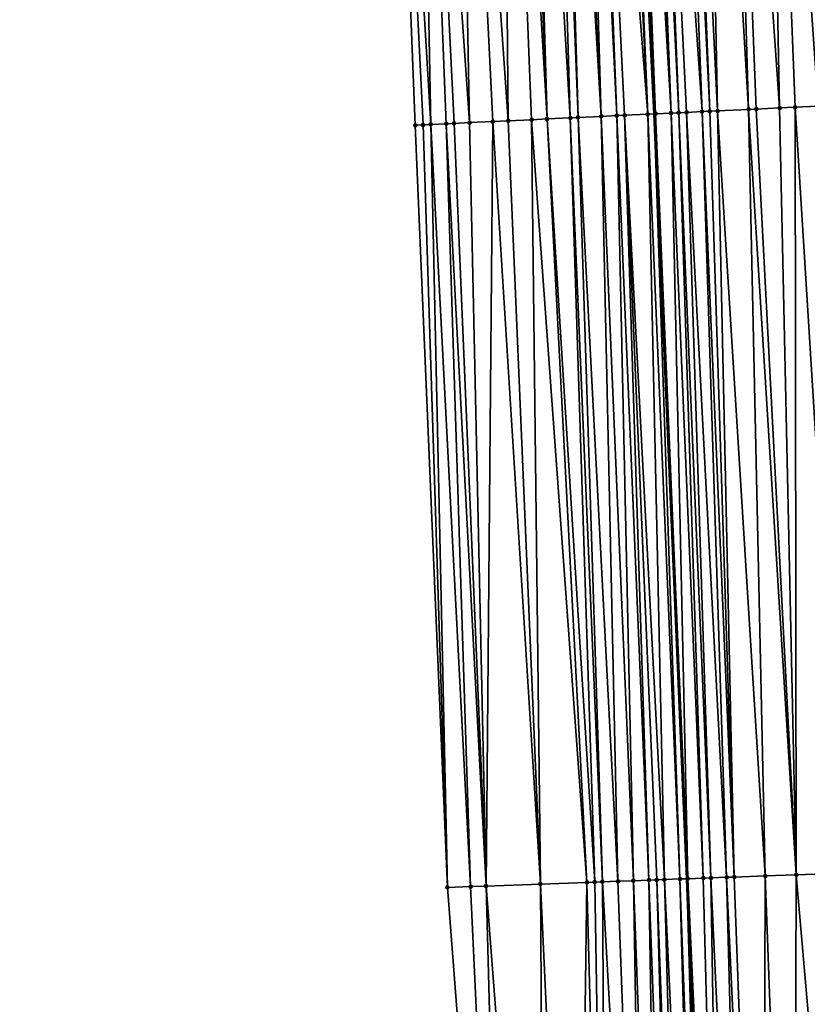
# Model space of a CAD drawing. Header units: feet. Extents: x 2004186 to 2014793, y 836912 to 864902.
# Tile 317 of 974: x 2010703 to 2010724, y 846177 to 846202. Entities that reach past the tile are written whole.
import ezdxf

# ---------------------------------------------------------------- set-up
doc = ezdxf.new("R2010")
doc.units = ezdxf.units.FT
doc.header["$LTSCALE"] = 100
doc.header["$MEASUREMENT"] = 0
for name, color, linetype, lineweight in [('EP_Travel Lane', 5, 'Continuous', 40), ('Road Shots', 4, 'Continuous', 200), ('Road X-Section', 30, 'Continuous', 13)]:
    doc.layers.add(name, color=color, linetype=linetype, lineweight=lineweight)
doc.layers.add('I-77 SB_MM21-27-Surface-Border', color=7, linetype='Continuous')
doc.layers.add('I-77 SB_MM21-27-Surface-TIN', color=7, linetype='Continuous')

msp = doc.modelspace()

# ---------------------------------------------------------------- linework, layer by layer
at = {"layer": 'EP_Travel Lane'}
msp.add_polyline3d([(2010724.209326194, 846060.3758652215, 428.0537289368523), (2010723.753386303, 846080.3689233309, 428.2517148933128), (2010723.297373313, 846100.3651867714, 428.469045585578), (2010722.745390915, 846120.1288656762, 428.6808156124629), (2010722.035863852, 846140.0246772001, 428.8937888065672), (2010721.27883203, 846160.0091925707, 429.1314502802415), (2010720.521840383, 846179.992647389, 429.3332160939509), (2010719.675387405, 846199.7014885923, 429.5362671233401), (2010718.675036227, 846219.5879714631, 429.7332265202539), (2010717.633491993, 846239.5588796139, 429.9260795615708), (2010716.591799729, 846259.532626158, 430.1343189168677), (2010715.488567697, 846279.2288046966, 430.3187656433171), (2010714.272263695, 846299.1220992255, 430.5211998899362), (2010713.03382605, 846319.0825087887, 430.7109649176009), (2010711.795458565, 846339.0417875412, 430.8840660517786), (2010710.427281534, 846358.6636826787, 431.0598790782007), (2010708.84415915, 846378.5418675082, 431.2301920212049)], dxfattribs=at)
at = {"layer": 'I-77 SB_MM21-27-Surface-Border', "color": 3, "linetype": 'ByBlock', "lineweight": -2}
msp.add_polyline3d([(2010718.811779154, 846060.2494391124, 427.8474846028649), (2010719.536054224, 846080.2701218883, 428.0956971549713), (2010717.66095978, 846100.2333820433, 428.2913782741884), (2010716.904632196, 846119.9381924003, 428.4721580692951), (2010716.412664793, 846139.8203842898, 428.6782357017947), (2010715.878373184, 846159.8135823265, 428.898542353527), (2010714.344816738, 846179.7684063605, 429.0930542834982), (2010713.518286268, 846199.4092249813, 429.3143682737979), (2010712.734558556, 846219.2852482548, 429.4981682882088), (2010711.909887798, 846239.267281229, 429.6882742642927), (2010710.485811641, 846259.2223441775, 429.8715733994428), (2010709.374831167, 846278.8497887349, 430.0950534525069), (2010708.109426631, 846298.7226360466, 430.3143610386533), (2010707.807682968, 846318.7442170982, 430.4979723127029), (2010705.909413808, 846338.6604019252, 430.6411071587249), (2010704.709131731, 846358.2158184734, 430.8054678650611), (2010703.322665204, 846378.0962043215, 430.9856400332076)], dxfattribs=at)
at = {"layer": 'I-77 SB_MM21-27-Surface-TIN', "color": 128, "linetype": 'ByBlock', "lineweight": -2}
for points in [[(2010724.119799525, 846219.8651659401, 429.9804128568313), (2010722.521872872, 846219.7837368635, 429.9171472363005), (2010723.906614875, 846199.901818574, 429.738052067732)], [(2010718.527041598, 846219.5804496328, 429.7250098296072), (2010719.511536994, 846199.6937433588, 429.5272740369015), (2010718.675036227, 846219.5879714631, 429.7332265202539)], [(2010718.7267838, 846219.5906015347, 429.7360995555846), (2010718.675036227, 846219.5879714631, 429.7332265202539), (2010719.675387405, 846199.7014885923, 429.5362671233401)], [(2010719.511536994, 846199.6937433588, 429.5272740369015), (2010719.675387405, 846199.7014885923, 429.5362671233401), (2010718.675036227, 846219.5879714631, 429.7332265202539)], [(2010718.926529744, 846219.6006805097, 429.7558684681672), (2010718.7267838, 846219.5906015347, 429.7360995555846), (2010719.711313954, 846199.7031868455, 429.5382389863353)], [(2010718.7267838, 846219.5906015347, 429.7360995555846), (2010719.675387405, 846199.7014885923, 429.5362671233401), (2010719.711313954, 846199.7031868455, 429.5382389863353)], [(2010719.126274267, 846219.6107871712, 429.7723423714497), (2010718.926529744, 846219.6006805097, 429.7558684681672), (2010720.110875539, 846199.7219136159, 429.5754850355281)], [(2010718.926529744, 846219.6006805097, 429.7558684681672), (2010719.711313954, 846199.7031868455, 429.5382389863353), (2010720.110875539, 846199.7219136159, 429.5754850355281)], [(2010719.326015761, 846219.6209528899, 429.7817877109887), (2010719.126274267, 846219.6107871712, 429.7723423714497), (2010720.110875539, 846199.7219136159, 429.5754850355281)], [(2010719.525755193, 846219.6311588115, 429.7864484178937), (2010719.326015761, 846219.6209528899, 429.7817877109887), (2010720.310653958, 846199.731326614, 429.5893648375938)], [(2010719.326015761, 846219.6209528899, 429.7817877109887), (2010720.110875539, 846199.7219136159, 429.5754850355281), (2010720.310653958, 846199.731326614, 429.5893648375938)], [(2010720.124979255, 846219.6616641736, 429.8138078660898), (2010719.525755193, 846219.6311588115, 429.7864484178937), (2010720.909982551, 846199.759704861, 429.6176910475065)], [(2010719.525755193, 846219.6311588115, 429.7864484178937), (2010720.510429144, 846199.7408071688, 429.5967859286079), (2010720.909982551, 846199.759704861, 429.6176910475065)], [(2010719.525755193, 846219.6311588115, 429.7864484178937), (2010720.310653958, 846199.731326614, 429.5893648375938), (2010720.510429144, 846199.7408071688, 429.5967859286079)], [(2010720.324719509, 846219.671854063, 429.8203765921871), (2010720.124979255, 846219.6616641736, 429.8138078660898), (2010721.109758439, 846199.7691707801, 429.6265113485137)], [(2010720.124979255, 846219.6616641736, 429.8138078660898), (2010720.909982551, 846199.759704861, 429.6176910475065), (2010721.109758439, 846199.7691707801, 429.6265113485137)], [(2010720.923941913, 846219.702391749, 429.843889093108), (2010720.324719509, 846219.671854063, 429.8203765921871), (2010721.309532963, 846199.7786651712, 429.6326096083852)], [(2010720.324719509, 846219.671854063, 429.8203765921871), (2010721.109758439, 846199.7691707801, 429.6265113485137), (2010721.309532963, 846199.7786651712, 429.6326096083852)], [(2010721.523166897, 846219.7328791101, 429.8733908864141), (2010720.923941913, 846219.702391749, 429.843889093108), (2010722.108633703, 846199.8165875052, 429.6622828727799)], [(2010720.923941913, 846219.702391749, 429.843889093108), (2010721.309532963, 846199.7786651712, 429.6326096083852), (2010722.108633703, 846199.8165875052, 429.6622828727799)], [(2010722.521872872, 846219.7837368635, 429.9171472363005), (2010721.523166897, 846219.7328791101, 429.8733908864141), (2010722.907736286, 846199.8544713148, 429.6956392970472)], [(2010721.523166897, 846219.7328791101, 429.8733908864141), (2010722.108633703, 846199.8165875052, 429.6622828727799), (2010722.30840991, 846199.8260467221, 429.6717439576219)], [(2010721.523166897, 846219.7328791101, 429.8733908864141), (2010722.30840991, 846199.8260467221, 429.6717439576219), (2010722.907736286, 846199.8544713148, 429.6956392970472)], [(2010722.521872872, 846219.7837368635, 429.9171472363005), (2010723.307288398, 846199.8733960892, 429.7139552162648), (2010723.906614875, 846199.901818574, 429.738052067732)], [(2010722.521872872, 846219.7837368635, 429.9171472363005), (2010722.907736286, 846199.8544713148, 429.6956392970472), (2010723.307288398, 846199.8733960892, 429.7139552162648)], [(2010714.532225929, 846219.3768581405, 429.5690833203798), (2010713.53352267, 846219.3259474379, 429.5316285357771), (2010714.916713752, 846199.4755642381, 429.3686701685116)], [(2010715.730673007, 846219.4378892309, 429.6213783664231), (2010714.532225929, 846219.3768581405, 429.5690833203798), (2010715.915589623, 846199.5229682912, 429.4056532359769)], [(2010714.532225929, 846219.3768581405, 429.5690833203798), (2010715.516037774, 846199.504038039, 429.3878609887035), (2010715.915589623, 846199.5229682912, 429.4056532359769)], [(2010714.532225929, 846219.3768581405, 429.5690833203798), (2010714.916713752, 846199.4755642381, 429.3686701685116), (2010715.516037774, 846199.504038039, 429.3878609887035)], [(2010716.13015602, 846219.4582201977, 429.6403250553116), (2010715.730673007, 846219.4378892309, 429.6213783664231), (2010716.914467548, 846199.5703294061, 429.4467413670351)], [(2010715.730673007, 846219.4378892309, 429.6213783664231), (2010716.514915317, 846199.5514071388, 429.4281857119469), (2010716.914467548, 846199.5703294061, 429.4467413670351)], [(2010715.730673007, 846219.4378892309, 429.6213783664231), (2010715.915589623, 846199.5229682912, 429.4056532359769), (2010716.514915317, 846199.5514071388, 429.4281857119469)], [(2010716.32989679, 846219.4684000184, 429.6480920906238), (2010716.13015602, 846219.4582201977, 429.6403250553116), (2010716.914467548, 846199.5703294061, 429.4467413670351)], [(2010716.929116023, 846219.4989995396, 429.6642454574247), (2010716.32989679, 846219.4684000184, 429.6480920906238), (2010717.513787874, 846199.5988804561, 429.4585467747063)], [(2010716.32989679, 846219.4684000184, 429.6480920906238), (2010716.914467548, 846199.5703294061, 429.4467413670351), (2010717.513787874, 846199.5988804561, 429.4585467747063)], [(2010717.128856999, 846219.5091753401, 429.6724909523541), (2010716.929116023, 846219.4989995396, 429.6642454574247), (2010717.713563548, 846199.6083508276, 429.4669414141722)], [(2010716.929116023, 846219.4989995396, 429.6642454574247), (2010717.513787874, 846199.5988804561, 429.4585467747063), (2010717.713563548, 846199.6083508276, 429.4669414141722)], [(2010717.328599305, 846219.5193252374, 429.683819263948), (2010717.128856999, 846219.5091753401, 429.6724909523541), (2010718.31289563, 846199.6366561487, 429.5022396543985)], [(2010717.128856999, 846219.5091753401, 429.6724909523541), (2010717.713563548, 846199.6083508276, 429.4669414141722), (2010718.31289563, 846199.6366561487, 429.5022396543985)], [(2010717.728086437, 846219.5395758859, 429.7123248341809), (2010717.328599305, 846219.5193252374, 429.683819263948), (2010718.31289563, 846199.6366561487, 429.5022396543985)], [(2010717.927828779, 846219.5497250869, 429.7237359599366), (2010717.728086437, 846219.5395758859, 429.7123248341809), (2010718.712451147, 846199.6555097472, 429.5273603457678)], [(2010717.728086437, 846219.5395758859, 429.7123248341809), (2010718.31289563, 846199.6366561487, 429.5022396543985), (2010718.712451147, 846199.6555097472, 429.5273603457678)], [(2010718.527041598, 846219.5804496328, 429.7250098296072), (2010717.927828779, 846219.5497250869, 429.7237359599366), (2010719.511536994, 846199.6937433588, 429.5272740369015)], [(2010717.927828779, 846219.5497250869, 429.7237359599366), (2010718.912224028, 846199.6650384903, 429.5301743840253), (2010719.511536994, 846199.6937433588, 429.5272740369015)], [(2010717.927828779, 846219.5497250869, 429.7237359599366), (2010718.712451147, 846199.6555097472, 429.5273603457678), (2010718.912224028, 846199.6650384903, 429.5301743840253)], [(2010713.53352267, 846219.3259474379, 429.5316285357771), (2010712.734558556, 846219.2852482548, 429.4981682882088), (2010713.917836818, 846199.4281824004, 429.3295632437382)], [(2010712.734558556, 846219.2852482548, 429.4981682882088), (2010713.718062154, 846199.4186909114, 429.3231875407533), (2010713.917836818, 846199.4281824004, 429.3295632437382)], [(2010712.734558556, 846219.2852482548, 429.4981682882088), (2010713.518286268, 846199.4092249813, 429.3143682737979), (2010713.718062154, 846199.4186909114, 429.3231875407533)], [(2010713.53352267, 846219.3259474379, 429.5316285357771), (2010714.517161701, 846199.4566382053, 429.3504745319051), (2010714.916713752, 846199.4755642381, 429.3686701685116)], [(2010713.53352267, 846219.3259474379, 429.5316285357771), (2010714.31738802, 846199.4471261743, 429.3460627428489), (2010714.517161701, 846199.4566382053, 429.3504745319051)], [(2010713.53352267, 846219.3259474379, 429.5316285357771), (2010713.917836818, 846199.4281824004, 429.3295632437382), (2010714.31738802, 846199.4471261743, 429.3460627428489)], [(2010722.108633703, 846199.8165875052, 429.6622828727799), (2010721.309532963, 846199.7786651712, 429.6326096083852), (2010722.539430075, 846180.065604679, 429.4374491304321)], [(2010722.30840991, 846199.8260467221, 429.6717439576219), (2010722.108633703, 846199.8165875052, 429.6622828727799), (2010723.338906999, 846180.0945328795, 429.4770735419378)], [(2010722.108633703, 846199.8165875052, 429.6622828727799), (2010722.539430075, 846180.065604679, 429.4374491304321), (2010723.338906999, 846180.0945328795, 429.4770735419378)], [(2010722.907736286, 846199.8544713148, 429.6956392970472), (2010722.30840991, 846199.8260467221, 429.6717439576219), (2010723.338906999, 846180.0945328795, 429.4770735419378)], [(2010723.307288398, 846199.8733960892, 429.7139552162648), (2010722.907736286, 846199.8544713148, 429.6956392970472), (2010723.338906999, 846180.0945328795, 429.4770735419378)], [(2010723.906614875, 846199.901818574, 429.738052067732), (2010723.307288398, 846199.8733960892, 429.7139552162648), (2010724.538118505, 846180.138030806, 429.5269773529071)], [(2010723.307288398, 846199.8733960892, 429.7139552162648), (2010723.338906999, 846180.0945328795, 429.4770735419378), (2010724.538118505, 846180.138030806, 429.5269773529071)], [(2010716.514915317, 846199.5514071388, 429.4281857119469), (2010715.915589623, 846199.5229682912, 429.4056532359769), (2010716.743238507, 846179.8554360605, 429.1898071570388)], [(2010716.914467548, 846199.5703294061, 429.4467413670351), (2010716.514915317, 846199.5514071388, 429.4281857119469), (2010717.942450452, 846179.898922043, 429.2407889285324)], [(2010716.514915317, 846199.5514071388, 429.4281857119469), (2010716.743238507, 846179.8554360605, 429.1898071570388), (2010717.942450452, 846179.898922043, 429.2407889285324)], [(2010717.513787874, 846199.5988804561, 429.4585467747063), (2010716.914467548, 846199.5703294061, 429.4467413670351), (2010718.14231624, 846179.90624784, 429.2422342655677)], [(2010716.914467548, 846199.5703294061, 429.4467413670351), (2010717.942450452, 846179.898922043, 429.2407889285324), (2010718.14231624, 846179.90624784, 429.2422342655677)], [(2010717.713563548, 846199.6083508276, 429.4669414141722), (2010717.513787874, 846199.5988804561, 429.4585467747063), (2010718.342182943, 846179.9135486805, 429.2459319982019)], [(2010717.513787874, 846199.5988804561, 429.4585467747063), (2010718.14231624, 846179.90624784, 429.2422342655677), (2010718.342182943, 846179.9135486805, 429.2459319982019)], [(2010718.31289563, 846199.6366561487, 429.5022396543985), (2010717.713563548, 846199.6083508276, 429.4669414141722), (2010718.74191979, 846179.9280567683, 429.2617742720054)], [(2010717.713563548, 846199.6083508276, 429.4669414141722), (2010718.342182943, 846179.9135486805, 429.2459319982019), (2010718.74191979, 846179.9280567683, 429.2617742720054)], [(2010718.712451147, 846199.6555097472, 429.5273603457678), (2010718.31289563, 846199.6366561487, 429.5022396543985), (2010719.141659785, 846179.9424791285, 429.2853535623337)], [(2010718.31289563, 846199.6366561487, 429.5022396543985), (2010718.74191979, 846179.9280567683, 429.2617742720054), (2010719.141659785, 846179.9424791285, 429.2853535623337)], [(2010718.912224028, 846199.6650384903, 429.5301743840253), (2010718.712451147, 846199.6555097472, 429.5273603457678), (2010719.541401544, 846179.9568534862, 429.3132651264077)], [(2010718.712451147, 846199.6555097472, 429.5273603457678), (2010719.141659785, 846179.9424791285, 429.2853535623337), (2010719.541401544, 846179.9568534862, 429.3132651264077)], [(2010719.511536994, 846199.6937433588, 429.5272740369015), (2010718.912224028, 846199.6650384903, 429.5301743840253), (2010719.941136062, 846179.9714249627, 429.3233865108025)], [(2010718.912224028, 846199.6650384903, 429.5301743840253), (2010719.74127039, 846179.964096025, 429.3222246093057), (2010719.941136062, 846179.9714249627, 429.3233865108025)], [(2010718.912224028, 846199.6650384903, 429.5301743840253), (2010719.541401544, 846179.9568534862, 429.3132651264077), (2010719.74127039, 846179.964096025, 429.3222246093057)], [(2010719.511536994, 846199.6937433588, 429.5272740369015), (2010720.340865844, 846179.9861253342, 429.3218750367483), (2010719.675387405, 846199.7014885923, 429.5362671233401)], [(2010719.511536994, 846199.6937433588, 429.5272740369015), (2010719.941136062, 846179.9714249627, 429.3233865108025), (2010720.340865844, 846179.9861253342, 429.3218750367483)], [(2010719.711313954, 846199.7031868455, 429.5382389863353), (2010719.675387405, 846199.7014885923, 429.5362671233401), (2010720.521840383, 846179.992647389, 429.3332160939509)], [(2010720.340865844, 846179.9861253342, 429.3218750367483), (2010720.521840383, 846179.992647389, 429.3332160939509), (2010719.675387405, 846199.7014885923, 429.5362671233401)], [(2010720.110875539, 846199.7219136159, 429.5754850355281), (2010719.711313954, 846199.7031868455, 429.5382389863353), (2010720.540736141, 846179.9933283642, 429.334400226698)], [(2010719.711313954, 846199.7031868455, 429.5382389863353), (2010720.521840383, 846179.992647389, 429.3332160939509), (2010720.540736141, 846179.9933283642, 429.334400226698)], [(2010720.310653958, 846199.731326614, 429.5893648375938), (2010720.110875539, 846199.7219136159, 429.5754850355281), (2010720.940480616, 846180.0076288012, 429.3689831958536)], [(2010720.110875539, 846199.7219136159, 429.5754850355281), (2010720.540736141, 846179.9933283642, 429.334400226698), (2010720.940480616, 846180.0076288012, 429.3689831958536)], [(2010720.510429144, 846199.7408071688, 429.5967859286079), (2010720.310653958, 846199.731326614, 429.5893648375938), (2010721.140350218, 846180.01485074, 429.3798018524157)], [(2010720.310653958, 846199.731326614, 429.5893648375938), (2010720.940480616, 846180.0076288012, 429.3689831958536), (2010721.140350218, 846180.01485074, 429.3798018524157)], [(2010720.909982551, 846199.759704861, 429.6176910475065), (2010720.510429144, 846199.7408071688, 429.5967859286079), (2010721.540087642, 846180.0293431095, 429.3970627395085)], [(2010720.510429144, 846199.7408071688, 429.5967859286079), (2010721.140350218, 846180.01485074, 429.3798018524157), (2010721.540087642, 846180.0293431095, 429.3970627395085)], [(2010721.109758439, 846199.7691707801, 429.6265113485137), (2010720.909982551, 846199.759704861, 429.6176910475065), (2010721.73995692, 846180.0365738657, 429.4070856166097)], [(2010720.909982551, 846199.759704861, 429.6176910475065), (2010721.540087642, 846180.0293431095, 429.3970627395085), (2010721.73995692, 846180.0365738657, 429.4070856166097)], [(2010721.309532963, 846199.7786651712, 429.6326096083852), (2010721.109758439, 846199.7691707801, 429.6265113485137), (2010721.73995692, 846180.0365738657, 429.4070856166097)], [(2010721.309532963, 846199.7786651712, 429.6326096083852), (2010721.73995692, 846180.0365738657, 429.4070856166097), (2010722.539430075, 846180.065604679, 429.4374491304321)], [(2010713.718062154, 846199.4186909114, 429.3231875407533), (2010713.518286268, 846199.4092249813, 429.3143682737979), (2010714.344816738, 846179.7684063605, 429.0930542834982)], [(2010713.917836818, 846199.4281824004, 429.3295632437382), (2010713.718062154, 846199.4186909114, 429.3231875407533), (2010714.344816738, 846179.7684063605, 429.0930542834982)], [(2010714.31738802, 846199.4471261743, 429.3460627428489), (2010713.917836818, 846199.4281824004, 429.3295632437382), (2010714.944422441, 846179.7901567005, 429.117881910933)], [(2010713.917836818, 846199.4281824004, 429.3295632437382), (2010714.344816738, 846179.7684063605, 429.0930542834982), (2010714.944422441, 846179.7901567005, 429.117881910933)], [(2010714.517161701, 846199.4566382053, 429.3504745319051), (2010714.31738802, 846199.4471261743, 429.3460627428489), (2010715.344159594, 846179.8046564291, 429.1344786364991)], [(2010714.31738802, 846199.4471261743, 429.3460627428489), (2010714.944422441, 846179.7901567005, 429.117881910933), (2010715.344159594, 846179.8046564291, 429.1344786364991)], [(2010714.916713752, 846199.4755642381, 429.3686701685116), (2010714.517161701, 846199.4566382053, 429.3504745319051), (2010715.344159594, 846179.8046564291, 429.1344786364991)], [(2010715.516037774, 846199.504038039, 429.3878609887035), (2010714.916713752, 846199.4755642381, 429.3686701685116), (2010715.344159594, 846179.8046564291, 429.1344786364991)], [(2010715.516037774, 846199.504038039, 429.3878609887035), (2010715.344159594, 846179.8046564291, 429.1344786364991), (2010716.743238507, 846179.8554360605, 429.1898071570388)], [(2010715.915589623, 846199.5229682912, 429.4056532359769), (2010715.516037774, 846199.504038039, 429.3878609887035), (2010716.743238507, 846179.8554360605, 429.1898071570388)], [(2010720.940480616, 846180.0076288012, 429.3689831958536), (2010720.540736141, 846179.9933283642, 429.334400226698), (2010721.474705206, 846160.016255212, 429.1425966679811)], [(2010721.140350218, 846180.01485074, 429.3798018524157), (2010720.940480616, 846180.0076288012, 429.3689831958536), (2010721.474705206, 846160.016255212, 429.1425966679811)], [(2010721.540087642, 846180.0293431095, 429.3970627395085), (2010721.140350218, 846180.01485074, 429.3798018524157), (2010722.074316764, 846160.037846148, 429.1791898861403)], [(2010721.140350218, 846180.01485074, 429.3798018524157), (2010721.474705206, 846160.016255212, 429.1425966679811), (2010722.074316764, 846160.037846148, 429.1791898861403)], [(2010721.73995692, 846180.0365738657, 429.4070856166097), (2010721.540087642, 846180.0293431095, 429.3970627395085), (2010722.474055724, 846160.0522967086, 429.1988182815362)], [(2010721.540087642, 846180.0293431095, 429.3970627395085), (2010722.074316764, 846160.037846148, 429.1791898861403), (2010722.474055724, 846160.0522967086, 429.1988182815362)], [(2010722.539430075, 846180.065604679, 429.4374491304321), (2010721.73995692, 846180.0365738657, 429.4070856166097), (2010722.474055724, 846160.0522967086, 429.1988182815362)], [(2010722.539430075, 846180.065604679, 429.4374491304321), (2010722.474055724, 846160.0522967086, 429.1988182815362), (2010723.27353014, 846160.0812931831, 429.2300444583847)], [(2010723.338906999, 846180.0945328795, 429.4770735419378), (2010722.539430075, 846180.065604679, 429.4374491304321), (2010723.27353014, 846160.0812931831, 429.2300444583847)], [(2010723.338906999, 846180.0945328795, 429.4770735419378), (2010723.27353014, 846160.0812931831, 429.2300444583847), (2010725.072350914, 846160.1464443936, 429.307955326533)], [(2010724.538118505, 846180.138030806, 429.5269773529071), (2010723.338906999, 846180.0945328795, 429.4770735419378), (2010725.072350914, 846160.1464443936, 429.307955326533)], [(2010714.944422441, 846179.7901567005, 429.117881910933), (2010714.344816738, 846179.7684063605, 429.0930542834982), (2010715.878373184, 846159.8135823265, 428.898542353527)], [(2010715.344159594, 846179.8046564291, 429.1344786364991), (2010714.944422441, 846179.7901567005, 429.117881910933), (2010715.878373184, 846159.8135823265, 428.898542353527)], [(2010716.743238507, 846179.8554360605, 429.1898071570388), (2010715.344159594, 846179.8046564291, 429.1344786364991), (2010716.877716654, 846159.8498156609, 428.9386075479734)], [(2010715.344159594, 846179.8046564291, 429.1344786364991), (2010715.878373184, 846159.8135823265, 428.898542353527), (2010716.877716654, 846159.8498156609, 428.9386075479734)], [(2010717.942450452, 846179.898922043, 429.2407889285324), (2010716.743238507, 846179.8554360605, 429.1898071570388), (2010717.677192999, 846159.8787596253, 428.9742560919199)], [(2010716.743238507, 846179.8554360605, 429.1898071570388), (2010716.877716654, 846159.8498156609, 428.9386075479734), (2010717.677192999, 846159.8787596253, 428.9742560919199)], [(2010717.942450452, 846179.898922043, 429.2407889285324), (2010717.677192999, 846159.8787596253, 428.9742560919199), (2010718.476670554, 846159.9076706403, 429.0126796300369)], [(2010718.14231624, 846179.90624784, 429.2422342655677), (2010717.942450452, 846179.898922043, 429.2407889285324), (2010718.476670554, 846159.9076706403, 429.0126796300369)], [(2010718.342182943, 846179.9135486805, 429.2459319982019), (2010718.14231624, 846179.90624784, 429.2422342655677), (2010718.476670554, 846159.9076706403, 429.0126796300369)], [(2010718.74191979, 846179.9280567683, 429.2617742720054), (2010718.342182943, 846179.9135486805, 429.2459319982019), (2010719.476014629, 846159.9438875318, 429.0541295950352)], [(2010718.342182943, 846179.9135486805, 429.2459319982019), (2010718.476670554, 846159.9076706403, 429.0126796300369), (2010719.476014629, 846159.9438875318, 429.0541295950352)], [(2010719.141659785, 846179.9424791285, 429.2853535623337), (2010718.74191979, 846179.9280567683, 429.2617742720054), (2010719.476014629, 846159.9438875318, 429.0541295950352)], [(2010719.541401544, 846179.9568534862, 429.3132651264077), (2010719.141659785, 846179.9424791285, 429.2853535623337), (2010719.875753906, 846159.9583294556, 429.0744853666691)], [(2010719.141659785, 846179.9424791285, 429.2853535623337), (2010719.476014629, 846159.9438875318, 429.0541295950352), (2010719.875753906, 846159.9583294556, 429.0744853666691)], [(2010719.74127039, 846179.964096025, 429.3222246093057), (2010719.541401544, 846179.9568534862, 429.3132651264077), (2010720.27549443, 846159.9727374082, 429.0977021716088)], [(2010719.541401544, 846179.9568534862, 429.3132651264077), (2010719.875753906, 846159.9583294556, 429.0744853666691), (2010720.27549443, 846159.9727374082, 429.0977021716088)], [(2010719.941136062, 846179.9714249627, 429.3233865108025), (2010719.74127039, 846179.964096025, 429.3222246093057), (2010720.475363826, 846159.9799649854, 429.1073229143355)], [(2010719.74127039, 846179.964096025, 429.3222246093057), (2010720.27549443, 846159.9727374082, 429.0977021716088), (2010720.475363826, 846159.9799649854, 429.1073229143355)], [(2010720.340865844, 846179.9861253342, 429.3218750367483), (2010719.941136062, 846179.9714249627, 429.3233865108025), (2010720.875096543, 846159.9945854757, 429.1126399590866)], [(2010719.941136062, 846179.9714249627, 429.3233865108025), (2010720.475363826, 846159.9799649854, 429.1073229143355), (2010720.875096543, 846159.9945854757, 429.1126399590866)], [(2010720.340865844, 846179.9861253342, 429.3218750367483), (2010721.074964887, 846160.0018416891, 429.1198489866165), (2010720.521840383, 846179.992647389, 429.3332160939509)], [(2010720.340865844, 846179.9861253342, 429.3218750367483), (2010720.875096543, 846159.9945854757, 429.1126399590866), (2010721.074964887, 846160.0018416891, 429.1198489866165)], [(2010720.540736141, 846179.9933283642, 429.334400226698), (2010720.521840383, 846179.992647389, 429.3332160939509), (2010721.27883203, 846160.0091925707, 429.1314502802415)], [(2010721.074964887, 846160.0018416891, 429.1198489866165), (2010721.27883203, 846160.0091925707, 429.1314502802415), (2010720.521840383, 846179.992647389, 429.3332160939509)], [(2010720.540736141, 846179.9933283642, 429.334400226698), (2010721.27883203, 846160.0091925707, 429.1314502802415), (2010721.474705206, 846160.016255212, 429.1425966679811)]]:
    msp.add_3dface(points, dxfattribs=at)
at = {"layer": 'Road Shots', "lineweight": 100}
for p in [(2010722.108633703, 846199.8165875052, 429.6622828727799), (2010722.30840991, 846199.8260467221, 429.6717439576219), (2010722.907736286, 846199.8544713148, 429.6956392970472), (2010723.307288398, 846199.8733960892, 429.7139552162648), (2010716.514915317, 846199.5514071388, 429.4281857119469), (2010716.914467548, 846199.5703294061, 429.4467413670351), (2010717.513787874, 846199.5988804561, 429.4585467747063), (2010717.713563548, 846199.6083508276, 429.4669414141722), (2010718.31289563, 846199.6366561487, 429.5022396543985), (2010718.712451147, 846199.6555097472, 429.5273603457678), (2010718.912224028, 846199.6650384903, 429.5301743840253), (2010719.511536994, 846199.6937433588, 429.5272740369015), (2010719.711313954, 846199.7031868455, 429.5382389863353), (2010720.110875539, 846199.7219136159, 429.5754850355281), (2010720.310653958, 846199.731326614, 429.5893648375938), (2010720.510429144, 846199.7408071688, 429.5967859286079), (2010720.909982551, 846199.759704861, 429.6176910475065), (2010721.109758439, 846199.7691707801, 429.6265113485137), (2010721.309532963, 846199.7786651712, 429.6326096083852), (2010713.518286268, 846199.4092249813, 429.3143682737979), (2010713.718062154, 846199.4186909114, 429.3231875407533), (2010713.917836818, 846199.4281824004, 429.3295632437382), (2010714.31738802, 846199.4471261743, 429.3460627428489), (2010714.517161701, 846199.4566382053, 429.3504745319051), (2010714.916713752, 846199.4755642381, 429.3686701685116), (2010715.516037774, 846199.504038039, 429.3878609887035), (2010715.915589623, 846199.5229682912, 429.4056532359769), (2010720.940480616, 846180.0076288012, 429.3689831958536), (2010721.140350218, 846180.01485074, 429.3798018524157), (2010721.540087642, 846180.0293431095, 429.3970627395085), (2010721.73995692, 846180.0365738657, 429.4070856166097), (2010722.539430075, 846180.065604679, 429.4374491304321), (2010723.338906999, 846180.0945328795, 429.4770735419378), (2010714.344816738, 846179.7684063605, 429.0930542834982), (2010714.944422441, 846179.7901567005, 429.117881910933), (2010715.344159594, 846179.8046564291, 429.1344786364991), (2010716.743238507, 846179.8554360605, 429.1898071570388), (2010717.942450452, 846179.898922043, 429.2407889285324), (2010718.14231624, 846179.90624784, 429.2422342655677), (2010718.342182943, 846179.9135486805, 429.2459319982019), (2010718.74191979, 846179.9280567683, 429.2617742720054), (2010719.141659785, 846179.9424791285, 429.2853535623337), (2010719.541401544, 846179.9568534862, 429.3132651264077), (2010719.74127039, 846179.964096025, 429.3222246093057), (2010719.941136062, 846179.9714249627, 429.3233865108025), (2010720.340865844, 846179.9861253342, 429.3218750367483), (2010720.540736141, 846179.9933283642, 429.334400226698)]:
    msp.add_point(p, dxfattribs=at)
at = {"layer": 'Road X-Section', "extrusion": (-0.04778826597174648, 0.9988026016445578, 0.01047113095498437), "elevation": 749102.1544461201, "flags": 128}
msp.add_lwpolyline([(-2048856.621753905, -7415.03891016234), (-2048856.821753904, -7415.030090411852), (-2048857.021753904, -7415.023714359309), (-2048857.421753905, -7415.007213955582), (-2048857.621753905, -7415.002801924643), (-2048858.021753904, -7414.984605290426), (-2048858.621753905, -7414.965413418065), (-2048859.021753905, -7414.947620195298), (-2048859.621753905, -7414.925086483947), (-2048860.021753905, -7414.90652981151), (-2048860.621753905, -7414.894723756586), (-2048860.821753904, -7414.88632865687), (-2048861.421753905, -7414.851028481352), (-2048861.821753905, -7414.825906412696), (-2048862.021753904, -7414.823092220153), (-2048862.621753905, -7414.825992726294), (-2048862.821753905, -7414.815027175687), (-2048863.221753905, -7414.777779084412), (-2048863.421753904, -7414.763898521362), (-2048863.621753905, -7414.756477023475), (-2048864.021753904, -7414.735570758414), (-2048864.221753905, -7414.726749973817), (-2048864.421753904, -7414.7206513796), (-2048865.221753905, -7414.690976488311), (-2048865.421753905, -7414.681514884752), (-2048866.021753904, -7414.657618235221), (-2048866.421753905, -7414.6393013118), (-2048867.021753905, -7414.615203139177), (-2048867.821753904, -7414.577923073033), (-2048868.021753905, -7414.569468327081), (-2048869.621753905, -7414.514157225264), (-2048869.821753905, -7414.506543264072), (-2048870.821753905, -7414.460333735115), (-2048872.221753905, -7414.402159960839), (-2048872.821753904, -7414.378882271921), (-2048873.021753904, -7414.369183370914), (-2048873.821753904, -7414.323117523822), (-2048874.021753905, -7414.312200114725), (-2048874.421753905, -7414.303839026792), (-2048874.621753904, -7414.296722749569), (-2048874.821753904, -7414.294397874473), (-2048875.021753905, -7414.28588796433), (-2048875.421753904, -7414.261269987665), (-2048875.621753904, -7414.24731899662), (-2048875.821753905, -7414.235953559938), (-2048876.621753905, -7414.211162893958), (-2048877.421753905, -7414.18613166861), (-2048878.621753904, -7414.141210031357), (-2048879.421753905, -7414.115691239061), (-2048880.221753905, -7414.082128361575), (-2048880.621753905, -7414.064272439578), (-2048881.221753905, -7414.041427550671), (-2048881.821753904, -7414.022970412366), (-2048883.021753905, -7413.975953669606), (-2048885.421753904, -7413.875154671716), (-2048885.821753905, -7413.859389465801), (-2048886.621753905, -7413.83392641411), (-2048887.021753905, -7413.82456082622), (-2048887.421753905, -7413.809612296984), (-2048887.821753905, -7413.787525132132), (-2048888.621753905, -7413.75379504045), (-2048890.221753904, -7413.692837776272), (-2048891.621753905, -7413.633292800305), (-2048892.421753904, -7413.601170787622), (-2048893.221753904, -7413.568522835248), (-2048895.421753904, -7413.486887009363), (-2048896.221753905, -7413.453331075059), (-2048897.221753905, -7413.415494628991), (-2048897.621753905, -7413.402821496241), (-2048898.021753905, -7413.393007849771), (-2048898.421753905, -7413.378857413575), (-2048898.621753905, -7413.373918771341), (-2048898.821753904, -7413.371335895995), (-2048899.021753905, -7413.356979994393), (-2048899.221753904, -7413.333824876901), (-2048899.421753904, -7413.314522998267), (-2048899.821753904, -7413.297719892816), (-2048900.221753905, -7413.295194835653), (-2048900.621753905, -7413.283716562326), (-2048901.021753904, -7413.267115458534), (-2048901.221753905, -7413.257098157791), (-2048901.421753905, -7413.241569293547), (-2048901.621753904, -7413.228685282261), (-2048902.821753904, -7413.18893944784), (-2048905.021753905, -7413.120992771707)], dxfattribs=at)
at = {"layer": 'Road X-Section', "extrusion": (-0.03670680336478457, 0.9992645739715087, 0.01108701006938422), "elevation": 771755.3270609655, "flags": 128}
msp.add_lwpolyline([(-2040421.577514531, -8127.865589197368), (-2040422.177514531, -8127.840760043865), (-2040422.577514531, -8127.824162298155), (-2040423.977514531, -8127.76883037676), (-2040425.177514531, -8127.717845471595), (-2040425.377514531, -8127.716400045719), (-2040425.577514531, -8127.712702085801), (-2040425.977514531, -8127.696858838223), (-2040426.377514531, -8127.673278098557), (-2040426.777514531, -8127.645364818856), (-2040426.977514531, -8127.636404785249), (-2040427.177514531, -8127.635242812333), (-2040427.577514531, -8127.636754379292), (-2040427.777514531, -8127.624228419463), (-2040428.177514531, -8127.589643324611), (-2040428.377514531, -8127.578824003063), (-2040428.777514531, -8127.561562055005), (-2040428.977514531, -8127.55153856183), (-2040429.777514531, -8127.521173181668), (-2040430.577514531, -8127.481546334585), (-2040431.777514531, -8127.431639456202), (-2040432.977514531, -8127.382233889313), (-2040433.577514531, -8127.361200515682), (-2040433.977514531, -8127.345269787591), (-2040434.577514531, -8127.326342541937), (-2040435.177514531, -8127.300488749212), (-2040435.977514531, -8127.260105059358), (-2040436.977514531, -8127.215891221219), (-2040437.377514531, -8127.202028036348), (-2040437.977514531, -8127.176159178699), (-2040438.377514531, -8127.153698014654), (-2040438.777514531, -8127.129297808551), (-2040438.977514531, -8127.119725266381), (-2040439.177514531, -8127.114337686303), (-2040439.577514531, -8127.106446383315), (-2040439.777514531, -8127.099585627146), (-2040440.777514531, -8127.045834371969), (-2040441.177514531, -8127.029163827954), (-2040441.377514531, -8127.022121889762), (-2040441.977514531, -8127.00601455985), (-2040442.377514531, -8126.997155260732), (-2040443.17751453, -8126.968060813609), (-2040443.377514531, -8126.962120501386), (-2040443.777514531, -8126.94646272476), (-2040444.577514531, -8126.918279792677), (-2040445.177514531, -8126.894064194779), (-2040446.177514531, -8126.852559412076), (-2040446.77751453, -8126.834455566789), (-2040448.17751453, -8126.779451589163), (-2040449.377514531, -8126.731605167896), (-2040450.177514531, -8126.694763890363), (-2040450.57751453, -8126.676195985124), (-2040451.377514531, -8126.649120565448), (-2040452.977514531, -8126.595858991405), (-2040455.377514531, -8126.50091037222), (-2040456.777514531, -8126.441315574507), (-2040457.977514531, -8126.393557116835), (-2040458.777514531, -8126.360590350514), (-2040461.577514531, -8126.25540899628), (-2040462.37751453, -8126.225589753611), (-2040462.577514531, -8126.218824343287), (-2040462.977514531, -8126.209747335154), (-2040463.377514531, -8126.197838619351), (-2040463.577514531, -8126.195012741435), (-2040463.777514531, -8126.194227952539), (-2040463.977514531, -8126.185818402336), (-2040464.177514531, -8126.166523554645), (-2040464.377514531, -8126.144846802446), (-2040464.577514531, -8126.129523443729), (-2040464.777514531, -8126.120284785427), (-2040465.177514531, -8126.112018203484), (-2040465.377514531, -8126.106264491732), (-2040465.577514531, -8126.097426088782), (-2040465.977514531, -8126.084777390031), (-2040466.177514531, -8126.074505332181), (-2040466.37751453, -8126.059196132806), (-2040466.577514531, -8126.047054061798), (-2040467.577514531, -8126.012520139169), (-2040469.777514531, -8125.941135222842), (-2040469.977514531, -8125.936664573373)], dxfattribs=at)

doc.saveas('drawing.dxf')
